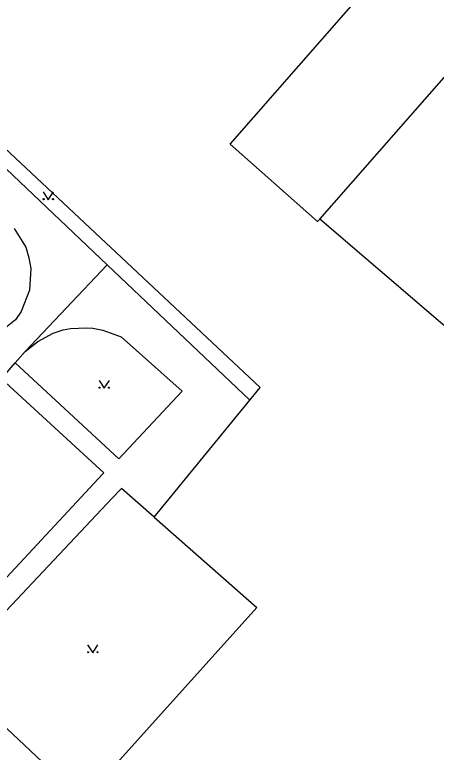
# Model space of a CAD drawing. Extents: x -598932 to -598196, y -1162207 to -1161504.
# Drawn here: x -598482.1 to -598441.5, y -1161743.4 to -1161672.6 of the extents above; entities that cross this region are included whole.
import ezdxf

# ---------------------------------------------------------------- set-up
doc = ezdxf.new("R2010")
doc.units = 0
for name, color, linetype in [('DOP - rozhrani ploch obecne', 7, 'Continuous'), ('Level 36', 7, 'Continuous'), ('TM - budovy zdene_ betonove - VP', 7, 'Continuous'), ('TM - chodniky - VP', 7, 'Continuous'), ('TM - letecke snimky - pomocna linie', 7, 'Continuous'), ('TM - plot zdeny_ ohradni zed - VP', 7, 'Continuous')]:
    doc.layers.add(name, color=color, linetype=linetype)

msp = doc.modelspace()

# ---------------------------------------------------------------- linework, layer by layer
at = {"layer": 'DOP - rozhrani ploch obecne'}
for points in [[(-598459.45, -1161709.59), (-598458.45, -1161708.36)], [(-598468.63, -1161720.8), (-598459.45, -1161709.59)], [(-598468.63, -1161720.8), (-598458.77, -1161729.49)], [(-598458.77, -1161729.49), (-598474.53, -1161747.01)]]:
    msp.add_lwpolyline(points, dxfattribs=at)
at = {"layer": 'Level 36'}
for points in [[(-598479.32, -1161689.58), (-598478.82, -1161690.33), (-598478.32, -1161689.58)], [(-598473.94, -1161707.68), (-598473.44, -1161708.43), (-598472.94, -1161707.68)], [(-598475.05, -1161733.08), (-598474.55, -1161733.83), (-598474.05, -1161733.08)]]:
    msp.add_lwpolyline(points, dxfattribs=at)
for centre in [(-598479.27, -1161690.28), (-598478.371, -1161690.28), (-598473.89, -1161708.38), (-598472.991, -1161708.38), (-598475, -1161733.78), (-598474.101, -1161733.78)]:
    msp.add_circle(centre, 0.05, dxfattribs=at)
at = {"layer": 'TM - budovy zdene_ betonove - VP'}
for points in [[(-598461.34, -1161685.01), (-598430.84, -1161650.19)], [(-598452.73, -1161692.19), (-598422.44, -1161657.68)], [(-598452.94, -1161692.42), (-598461.34, -1161685.01)], [(-598452.94, -1161692.42), (-598452.73, -1161692.19)], [(-598429.74, -1161711.85), (-598452.73, -1161692.19)]]:
    msp.add_lwpolyline(points, dxfattribs=at)
at = {"layer": 'TM - chodniky - VP'}
for points in [[(-598488.06, -1161682.47), (-598473.17, -1161696.59)], [(-598482.09, -1161693.11), (-598480.99, -1161694.89), (-598480.68, -1161695.9), (-598480.5, -1161696.95), (-598480.63, -1161699.03), (-598481.43, -1161701.05), (-598481.97, -1161701.85), (-598484.42, -1161703.8)], [(-598473.17, -1161696.59), (-598459.45, -1161709.59)], [(-598482.01, -1161705.99), (-598481.05, -1161704.9), (-598479.84, -1161703.96), (-598478.36, -1161703.14), (-598477.38, -1161702.84), (-598476.69, -1161702.7), (-598475.16, -1161702.64), (-598474.54, -1161702.67), (-598473.57, -1161702.87), (-598471.82, -1161703.5)], [(-598471.82, -1161703.5), (-598465.94, -1161708.72), (-598472.03, -1161715.2), (-598482.01, -1161705.99)], [(-598483.32, -1161707.53), (-598473.49, -1161716.55), (-598473.6, -1161716.67), (-598474.84, -1161718), (-598490.01, -1161734.3), (-598499.66, -1161725.25)], [(-598468.63, -1161720.8), (-598471.79, -1161718.05), (-598471.86, -1161718.12), (-598472.67, -1161718.98), (-598488.52, -1161735.77), (-598477.15, -1161746.44), (-598498.32, -1161769.54), (-598509.52, -1161758.79), (-598514.84, -1161764.56), (-598503.32, -1161775.15), (-598507.38, -1161779.72), (-598509.3, -1161781.89), (-598512.86, -1161785.9)]]:
    msp.add_lwpolyline(points, dxfattribs=at)
at = {"layer": 'TM - letecke snimky - pomocna linie'}
for points in [[(-598481.05, -1161704.9), (-598473.17, -1161696.59)], [(-598483.32, -1161707.53), (-598482.01, -1161705.99)]]:
    msp.add_lwpolyline(points, dxfattribs=at)
at = {"layer": 'TM - plot zdeny_ ohradni zed - VP'}
msp.add_lwpolyline([(-598458.45, -1161708.36), (-598487.17, -1161681.52)], dxfattribs=at)

doc.saveas('drawing.dxf')
